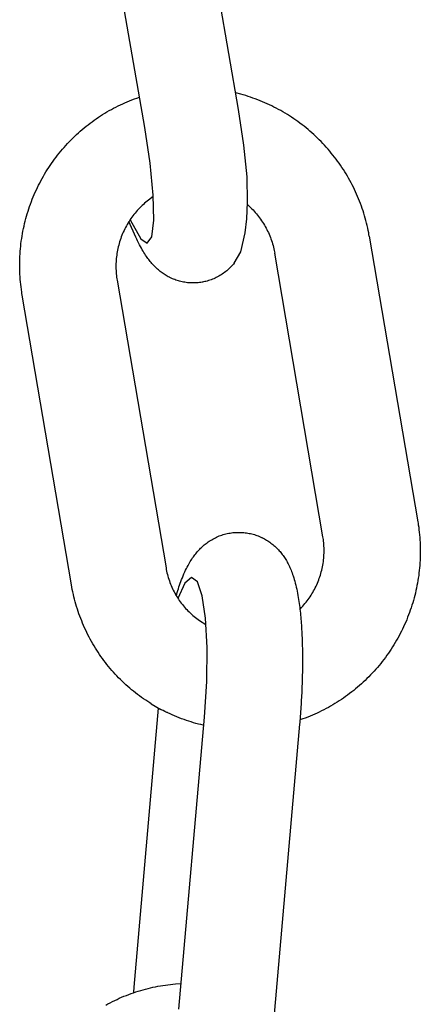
# Model space of a CAD drawing. Extents: x -169 to 6736, y -208 to 3022.
# Tile 378 of 656: x 1797.628 to 1798.118, y 981.517 to 982.723. Entities that reach past the tile are written whole.
import ezdxf

# ---------------------------------------------------------------- set-up
doc = ezdxf.new("R2010")
doc.units = 0
doc.header["$MEASUREMENT"] = 0
doc.layers.add('SPILL-BUCKET', color=1, linetype='CONTINUOUS')

msp = doc.modelspace()

# ---------------------------------------------------------------- linework, layer by layer
at = {"layer": 'SPILL-BUCKET', "color": 1, "linetype": 'Continuous'}
for p, q in [((1797.8959, 982.61275), (1797.83474, 982.96484)), ((1797.78104, 982.59065), (1797.71988, 982.94273)), ((1797.75672, 982.62114), (1797.75956, 982.62237)), ((1797.75956, 982.62237), (1797.76242, 982.62356)), ((1797.76242, 982.62356), (1797.7653, 982.62471)), ((1797.7653, 982.62471), (1797.76819, 982.62581)), ((1797.76819, 982.62581), (1797.77109, 982.62687)), ((1797.77109, 982.62687), (1797.77454, 982.62804)), ((1797.89854, 982.63155), (1797.89235, 982.63319)), ((1797.90154, 982.63071), (1797.89854, 982.63155)), ((1797.90453, 982.62982), (1797.90154, 982.63071)), ((1797.90751, 982.62888), (1797.90453, 982.62982)), ((1797.91047, 982.62791), (1797.90751, 982.62888)), ((1797.91341, 982.62689), (1797.91047, 982.62791)), ((1797.91635, 982.62583), (1797.91341, 982.62689)), ((1797.91927, 982.62472), (1797.91635, 982.62583)), ((1797.92217, 982.62358), (1797.91927, 982.62472)), ((1797.92506, 982.62239), (1797.92217, 982.62358)), ((1797.92793, 982.62116), (1797.92506, 982.62239)), ((1797.732, 982.60826), (1797.73467, 982.60985)), ((1797.73467, 982.60985), (1797.73735, 982.6114)), ((1797.73735, 982.6114), (1797.74006, 982.61291)), ((1797.74006, 982.61291), (1797.74278, 982.61439)), ((1797.74278, 982.61439), (1797.74553, 982.61582)), ((1797.74553, 982.61582), (1797.7483, 982.61721)), ((1797.7483, 982.61721), (1797.75109, 982.61856)), ((1797.75109, 982.61856), (1797.75389, 982.61987)), ((1797.75389, 982.61987), (1797.75672, 982.62114)), ((1797.90245, 982.56909), (1797.8959, 982.61275)), ((1797.93078, 982.61989), (1797.92793, 982.62116)), ((1797.93361, 982.61858), (1797.93078, 982.61989)), ((1797.93643, 982.61723), (1797.93361, 982.61858)), ((1797.93922, 982.61584), (1797.93643, 982.61723)), ((1797.942, 982.61441), (1797.93922, 982.61584)), ((1797.94475, 982.61294), (1797.942, 982.61441)), ((1797.94749, 982.61143), (1797.94475, 982.61294)), ((1797.9502, 982.60988), (1797.94749, 982.61143)), ((1797.95289, 982.60829), (1797.9502, 982.60988)), ((1797.71403, 982.59605), (1797.71652, 982.59791)), ((1797.71652, 982.59791), (1797.71904, 982.59972)), ((1797.71904, 982.59972), (1797.72158, 982.60151)), ((1797.72158, 982.60151), (1797.72415, 982.60325)), ((1797.72415, 982.60325), (1797.72675, 982.60496)), ((1797.72675, 982.60496), (1797.72936, 982.60663)), ((1797.72936, 982.60663), (1797.732, 982.60826)), ((1797.95556, 982.60666), (1797.95289, 982.60829)), ((1797.95821, 982.605), (1797.95556, 982.60666)), ((1797.96083, 982.6033), (1797.95821, 982.605)), ((1797.96342, 982.60156), (1797.96083, 982.6033)), ((1797.96599, 982.59978), (1797.96342, 982.60156)), ((1797.96854, 982.59796), (1797.96599, 982.59978)), ((1797.97106, 982.59611), (1797.96854, 982.59796)), ((1797.69965, 982.58417), (1797.70198, 982.58624)), ((1797.70198, 982.58624), (1797.70433, 982.58827)), ((1797.70433, 982.58827), (1797.70671, 982.59027)), ((1797.70671, 982.59027), (1797.70912, 982.59223)), ((1797.70912, 982.59223), (1797.71156, 982.59416)), ((1797.71156, 982.59416), (1797.71403, 982.59605)), ((1797.7876, 982.54698), (1797.78104, 982.59065)), ((1797.97355, 982.59423), (1797.97106, 982.59611)), ((1797.97602, 982.59231), (1797.97355, 982.59423)), ((1797.97846, 982.59035), (1797.97602, 982.59231)), ((1797.98087, 982.58836), (1797.97846, 982.59035)), ((1797.98325, 982.58633), (1797.98087, 982.58836)), ((1797.9856, 982.58427), (1797.98325, 982.58633)), ((1797.68848, 982.57335), (1797.69065, 982.57558)), ((1797.69065, 982.57558), (1797.69285, 982.57778)), ((1797.69285, 982.57778), (1797.69509, 982.57994)), ((1797.69509, 982.57994), (1797.69735, 982.58207)), ((1797.69735, 982.58207), (1797.69965, 982.58417)), ((1797.98793, 982.58218), (1797.9856, 982.58427)), ((1797.99022, 982.58005), (1797.98793, 982.58218)), ((1797.99248, 982.5779), (1797.99022, 982.58005)), ((1797.99471, 982.5757), (1797.99248, 982.5779)), ((1797.99691, 982.57348), (1797.99471, 982.5757)), ((1797.67613, 982.55932), (1797.6781, 982.56173)), ((1797.6781, 982.56173), (1797.68011, 982.56411)), ((1797.68011, 982.56411), (1797.68215, 982.56647)), ((1797.68215, 982.56647), (1797.68423, 982.56879)), ((1797.68423, 982.56879), (1797.68634, 982.57108)), ((1797.68634, 982.57108), (1797.68848, 982.57335)), ((1797.90621, 982.53021), (1797.90245, 982.56909)), ((1797.99908, 982.57123), (1797.99691, 982.57348)), ((1798.00122, 982.56894), (1797.99908, 982.57123)), ((1798.00332, 982.56663), (1798.00122, 982.56894)), ((1798.00539, 982.56429), (1798.00332, 982.56663)), ((1798.00743, 982.56191), (1798.00539, 982.56429)), ((1798.00943, 982.55951), (1798.00743, 982.56191)), ((1797.66858, 982.54939), (1797.67041, 982.55191)), ((1797.67041, 982.55191), (1797.67228, 982.55441)), ((1797.67228, 982.55441), (1797.67419, 982.55688)), ((1797.67419, 982.55688), (1797.67613, 982.55932)), ((1798.01139, 982.55708), (1798.00943, 982.55951)), ((1798.01333, 982.55462), (1798.01139, 982.55708)), ((1798.01522, 982.55214), (1798.01333, 982.55462)), ((1798.01708, 982.54963), (1798.01522, 982.55214)), ((1798.01891, 982.54709), (1798.01708, 982.54963)), ((1797.65996, 982.53639), (1797.66161, 982.53904)), ((1797.66161, 982.53904), (1797.66329, 982.54166)), ((1797.66329, 982.54166), (1797.66502, 982.54426)), ((1797.66502, 982.54426), (1797.66678, 982.54684)), ((1797.66678, 982.54684), (1797.66858, 982.54939)), ((1797.79135, 982.50811), (1797.7876, 982.54698)), ((1798.02069, 982.54452), (1798.01891, 982.54709)), ((1798.02244, 982.54194), (1798.02069, 982.54452)), ((1798.02416, 982.53932), (1798.02244, 982.54194)), ((1798.02583, 982.53668), (1798.02416, 982.53932)), ((1797.65228, 982.52279), (1797.65374, 982.52555)), ((1797.65374, 982.52555), (1797.65524, 982.5283)), ((1797.65524, 982.5283), (1797.65677, 982.53101)), ((1797.65677, 982.53101), (1797.65834, 982.53371)), ((1797.65834, 982.53371), (1797.65996, 982.53639)), ((1797.90684, 982.49938), (1797.90621, 982.53021)), ((1798.02747, 982.53403), (1798.02583, 982.53668)), ((1798.02907, 982.53134), (1798.02747, 982.53403)), ((1798.03063, 982.52863), (1798.02907, 982.53134)), ((1798.03215, 982.52591), (1798.03063, 982.52863)), ((1798.03363, 982.52316), (1798.03215, 982.52591)), ((1797.64685, 982.51154), (1797.64815, 982.51438)), ((1797.64815, 982.51438), (1797.64949, 982.5172)), ((1797.64949, 982.5172), (1797.65086, 982.52001)), ((1797.65086, 982.52001), (1797.65228, 982.52279)), ((1798.03508, 982.52039), (1798.03363, 982.52316)), ((1798.03648, 982.5176), (1798.03508, 982.52039)), ((1798.03784, 982.51479), (1798.03648, 982.5176)), ((1798.03916, 982.51197), (1798.03784, 982.51479)), ((1797.64207, 982.49999), (1797.64321, 982.5029)), ((1797.64321, 982.5029), (1797.64438, 982.50579)), ((1797.64438, 982.50579), (1797.6456, 982.50867)), ((1797.6456, 982.50867), (1797.64685, 982.51154)), ((1797.78567, 982.50195), (1797.78402, 982.50066)), ((1797.79139, 982.50624), (1797.78567, 982.50195)), ((1797.79198, 982.47728), (1797.79135, 982.50811)), ((1798.04044, 982.50912), (1798.03916, 982.51197)), ((1798.04168, 982.50626), (1798.04044, 982.50912)), ((1798.04288, 982.50338), (1798.04168, 982.50626)), ((1798.04404, 982.50048), (1798.04288, 982.50338)), ((1797.63796, 982.48818), (1797.63893, 982.49115)), ((1797.63893, 982.49115), (1797.63993, 982.49411)), ((1797.63993, 982.49411), (1797.64098, 982.49706)), ((1797.64098, 982.49706), (1797.64207, 982.49999)), ((1797.77323, 982.49067), (1797.77181, 982.48912)), ((1797.77468, 982.49219), (1797.77323, 982.49067)), ((1797.77617, 982.49368), (1797.77468, 982.49219)), ((1797.77768, 982.49515), (1797.77617, 982.49368)), ((1797.77922, 982.49657), (1797.77768, 982.49515)), ((1797.78079, 982.49797), (1797.77922, 982.49657)), ((1797.78239, 982.49933), (1797.78079, 982.49797)), ((1797.78402, 982.50066), (1797.78239, 982.49933)), ((1797.90587, 982.47879), (1797.90684, 982.49938)), ((1797.90669, 982.49629), (1797.90746, 982.49562)), ((1797.90746, 982.49562), (1797.90902, 982.4942)), ((1797.90902, 982.4942), (1797.91054, 982.49275)), ((1797.91054, 982.49275), (1797.91204, 982.49127)), ((1797.91204, 982.49127), (1797.91351, 982.48976)), ((1797.91351, 982.48976), (1797.91494, 982.48822)), ((1798.04516, 982.49757), (1798.04404, 982.50048)), ((1798.04623, 982.49464), (1798.04516, 982.49757)), ((1798.04726, 982.4917), (1798.04623, 982.49464)), ((1798.04825, 982.48874), (1798.04726, 982.4917)), ((1797.63453, 982.47615), (1797.63532, 982.47917)), ((1797.63532, 982.47917), (1797.63616, 982.48219)), ((1797.63616, 982.48219), (1797.63704, 982.48519)), ((1797.63704, 982.48519), (1797.63796, 982.48818)), ((1797.76279, 982.47747), (1797.76164, 982.47571)), ((1797.76398, 982.47921), (1797.76279, 982.47747)), ((1797.76293, 982.47767), (1797.77595, 982.45428)), ((1797.7652, 982.48093), (1797.76398, 982.47921)), ((1797.76645, 982.48263), (1797.7652, 982.48093)), ((1797.76774, 982.48429), (1797.76645, 982.48263)), ((1797.76906, 982.48593), (1797.76774, 982.48429)), ((1797.77042, 982.48754), (1797.76906, 982.48593)), ((1797.77181, 982.48912), (1797.77042, 982.48754)), ((1797.78944, 982.45707), (1797.79198, 982.47728)), ((1797.90408, 982.46191), (1797.90587, 982.47879)), ((1797.91494, 982.48822), (1797.91635, 982.48664)), ((1797.91635, 982.48664), (1797.91772, 982.48504)), ((1797.91772, 982.48504), (1797.91906, 982.48342)), ((1797.91906, 982.48342), (1797.92036, 982.48176)), ((1797.92036, 982.48176), (1797.92163, 982.48008)), ((1797.92163, 982.48008), (1797.92287, 982.47838)), ((1797.92287, 982.47838), (1797.92407, 982.47665)), ((1798.04919, 982.48577), (1798.04825, 982.48874)), ((1798.0501, 982.48279), (1798.04919, 982.48577)), ((1798.05096, 982.4798), (1798.0501, 982.48279)), ((1798.05177, 982.47679), (1798.05096, 982.4798)), ((1797.63179, 982.46395), (1797.63241, 982.46701)), ((1797.63241, 982.46701), (1797.63307, 982.47007)), ((1797.63307, 982.47007), (1797.63378, 982.47312)), ((1797.63378, 982.47312), (1797.63453, 982.47615)), ((1797.75645, 982.46654), (1797.75553, 982.46465)), ((1797.75742, 982.46842), (1797.75645, 982.46654)), ((1797.75842, 982.47027), (1797.75742, 982.46842)), ((1797.75946, 982.47211), (1797.75842, 982.47027)), ((1797.76053, 982.47392), (1797.75946, 982.47211)), ((1797.76164, 982.47571), (1797.76053, 982.47392)), ((1797.77002, 982.45658), (1797.7616, 982.47565)), ((1797.92407, 982.47665), (1797.92523, 982.47489)), ((1797.92523, 982.47489), (1797.92635, 982.47312)), ((1797.92635, 982.47312), (1797.92744, 982.47132)), ((1797.92744, 982.47132), (1797.9285, 982.4695)), ((1797.9285, 982.4695), (1797.92951, 982.46766)), ((1797.92951, 982.46766), (1797.93049, 982.46579)), ((1797.93049, 982.46579), (1797.93142, 982.46391)), ((1798.05254, 982.47378), (1798.05177, 982.47679)), ((1798.05327, 982.47075), (1798.05254, 982.47378)), ((1798.05396, 982.46771), (1798.05327, 982.47075)), ((1798.0546, 982.46467), (1798.05396, 982.46771)), ((1797.62975, 982.45161), (1797.63019, 982.4547)), ((1797.63019, 982.4547), (1797.63068, 982.45779)), ((1797.63068, 982.45779), (1797.63121, 982.46087)), ((1797.63121, 982.46087), (1797.63179, 982.46395)), ((1797.7515, 982.45492), (1797.75082, 982.45292)), ((1797.75223, 982.45689), (1797.7515, 982.45492)), ((1797.75299, 982.45886), (1797.75223, 982.45689)), ((1797.7538, 982.46081), (1797.75299, 982.45886)), ((1797.75464, 982.46274), (1797.7538, 982.46081)), ((1797.75553, 982.46465), (1797.75464, 982.46274)), ((1797.77109, 982.45424), (1797.77002, 982.45658)), ((1797.77217, 982.45195), (1797.77109, 982.45424)), ((1797.77595, 982.45428), (1797.78395, 982.44919)), ((1797.78395, 982.44919), (1797.78944, 982.45707)), ((1797.89861, 982.4387), (1797.90408, 982.46191)), ((1797.93142, 982.46391), (1797.93232, 982.46202)), ((1797.93232, 982.46202), (1797.93318, 982.4601)), ((1797.93318, 982.4601), (1797.934, 982.45817)), ((1797.934, 982.45817), (1797.93477, 982.45622)), ((1797.93477, 982.45622), (1797.93551, 982.45426)), ((1797.93551, 982.45426), (1797.9362, 982.45228)), ((1798.0552, 982.46161), (1798.0546, 982.46467)), ((1798.05554, 982.45974), (1798.0552, 982.46161)), ((1798.05587, 982.45786), (1798.05554, 982.45974)), ((1798.05587, 982.45786), (1798.11536, 982.10811)), ((1797.62842, 982.43918), (1797.62869, 982.44229)), ((1797.62869, 982.44229), (1797.629, 982.4454)), ((1797.629, 982.4454), (1797.62935, 982.44851)), ((1797.62935, 982.44851), (1797.62975, 982.45161)), ((1797.74802, 982.44278), (1797.74759, 982.44073)), ((1797.7485, 982.44483), (1797.74802, 982.44278)), ((1797.74902, 982.44687), (1797.7485, 982.44483)), ((1797.74958, 982.4489), (1797.74902, 982.44687)), ((1797.75018, 982.45092), (1797.74958, 982.4489)), ((1797.75082, 982.45292), (1797.75018, 982.45092)), ((1797.77332, 982.44961), (1797.77217, 982.45195)), ((1797.77449, 982.4473), (1797.77332, 982.44961)), ((1797.77563, 982.44514), (1797.77449, 982.4473)), ((1797.77679, 982.44301), (1797.77563, 982.44514)), ((1797.77786, 982.44111), (1797.77679, 982.44301)), ((1797.77896, 982.43923), (1797.77786, 982.44111)), ((1797.9362, 982.45228), (1797.93686, 982.45029)), ((1797.93686, 982.45029), (1797.93747, 982.44829)), ((1797.93747, 982.44829), (1797.93804, 982.44627)), ((1797.93804, 982.44627), (1797.93857, 982.44425)), ((1797.93857, 982.44425), (1797.93905, 982.44221)), ((1797.93905, 982.44221), (1797.9395, 982.44017)), ((1797.6278, 982.42669), (1797.62789, 982.42981)), ((1797.62789, 982.42981), (1797.62802, 982.43294)), ((1797.62802, 982.43294), (1797.6282, 982.43606)), ((1797.6282, 982.43606), (1797.62842, 982.43918)), ((1797.74606, 982.43033), (1797.74589, 982.42824)), ((1797.74628, 982.43242), (1797.74606, 982.43033)), ((1797.74654, 982.43451), (1797.74628, 982.43242)), ((1797.74685, 982.43659), (1797.74654, 982.43451)), ((1797.7472, 982.43866), (1797.74685, 982.43659)), ((1797.74759, 982.44073), (1797.7472, 982.43866)), ((1797.77997, 982.43757), (1797.77896, 982.43923)), ((1797.78101, 982.43592), (1797.77997, 982.43757)), ((1797.78198, 982.43444), (1797.78101, 982.43592)), ((1797.78297, 982.43296), (1797.78198, 982.43444)), ((1797.78391, 982.43162), (1797.78297, 982.43296)), ((1797.78489, 982.43028), (1797.78391, 982.43162)), ((1797.78581, 982.42903), (1797.78489, 982.43028)), ((1797.78677, 982.42779), (1797.78581, 982.42903)), ((1797.89037, 982.42466), (1797.89861, 982.4387)), ((1797.9395, 982.44017), (1797.93983, 982.43847)), ((1797.93983, 982.43847), (1797.94014, 982.43677)), ((1797.99916, 982.08974), (1797.94012, 982.43684)), ((1797.62776, 982.42356), (1797.6278, 982.42669)), ((1797.62776, 982.42044), (1797.62776, 982.42356)), ((1797.62781, 982.41732), (1797.62776, 982.42044)), ((1797.6279, 982.41419), (1797.62781, 982.41732)), ((1797.74566, 982.42405), (1797.74562, 982.42196)), ((1797.74562, 982.42196), (1797.74562, 982.41986)), ((1797.74562, 982.41986), (1797.74566, 982.41776)), ((1797.74575, 982.42615), (1797.74566, 982.42405)), ((1797.74566, 982.41776), (1797.74574, 982.41567)), ((1797.74589, 982.42824), (1797.74575, 982.42615)), ((1797.7877, 982.42663), (1797.78677, 982.42779)), ((1797.78867, 982.42547), (1797.7877, 982.42663)), ((1797.78961, 982.42438), (1797.78867, 982.42547)), ((1797.79059, 982.42328), (1797.78961, 982.42438)), ((1797.79155, 982.42223), (1797.79059, 982.42328)), ((1797.79255, 982.42119), (1797.79155, 982.42223)), ((1797.79354, 982.42018), (1797.79255, 982.42119)), ((1797.79457, 982.41919), (1797.79354, 982.42018)), ((1797.7956, 982.41822), (1797.79457, 982.41919)), ((1797.79666, 982.41726), (1797.7956, 982.41822)), ((1797.79773, 982.41634), (1797.79666, 982.41726)), ((1797.88392, 982.41763), (1797.88266, 982.41648)), ((1797.88513, 982.4188), (1797.88392, 982.41763)), ((1797.88632, 982.42), (1797.88513, 982.4188)), ((1797.88746, 982.42123), (1797.88632, 982.42)), ((1797.88846, 982.42235), (1797.88746, 982.42123)), ((1797.88942, 982.42349), (1797.88846, 982.42235)), ((1797.89037, 982.42466), (1797.88942, 982.42349)), ((1797.62803, 982.41107), (1797.6279, 982.41419)), ((1797.62821, 982.40795), (1797.62803, 982.41107)), ((1797.62844, 982.40484), (1797.62821, 982.40795)), ((1797.62871, 982.40173), (1797.62844, 982.40484)), ((1797.74574, 982.41567), (1797.74587, 982.41358)), ((1797.74587, 982.41358), (1797.74604, 982.4115)), ((1797.74604, 982.4115), (1797.74625, 982.40942)), ((1797.74625, 982.40942), (1797.74651, 982.40735)), ((1797.74651, 982.40735), (1797.74676, 982.40563)), ((1797.74676, 982.40563), (1797.74703, 982.40392)), ((1797.79883, 982.41542), (1797.79773, 982.41634)), ((1797.79995, 982.41453), (1797.79883, 982.41542)), ((1797.80109, 982.41365), (1797.79995, 982.41453)), ((1797.80226, 982.4128), (1797.80109, 982.41365)), ((1797.80345, 982.41196), (1797.80226, 982.4128)), ((1797.80467, 982.41114), (1797.80345, 982.41196)), ((1797.80591, 982.41035), (1797.80467, 982.41114)), ((1797.80718, 982.40958), (1797.80591, 982.41035)), ((1797.80847, 982.40883), (1797.80718, 982.40958)), ((1797.80979, 982.4081), (1797.80847, 982.40883)), ((1797.81114, 982.40741), (1797.80979, 982.4081)), ((1797.81157, 982.40719), (1797.81114, 982.40741)), ((1797.8125, 982.40673), (1797.81157, 982.40719)), ((1797.81345, 982.40628), (1797.8125, 982.40673)), ((1797.81485, 982.40565), (1797.81345, 982.40628)), ((1797.81626, 982.40505), (1797.81485, 982.40565)), ((1797.81771, 982.40449), (1797.81626, 982.40505)), ((1797.86389, 982.40492), (1797.8623, 982.40433)), ((1797.86546, 982.40556), (1797.86389, 982.40492)), ((1797.86701, 982.40625), (1797.86546, 982.40556)), ((1797.86855, 982.40698), (1797.86701, 982.40625)), ((1797.87007, 982.40775), (1797.86855, 982.40698)), ((1797.87157, 982.40856), (1797.87007, 982.40775)), ((1797.87305, 982.40942), (1797.87157, 982.40856)), ((1797.8745, 982.41031), (1797.87305, 982.40942)), ((1797.87594, 982.41125), (1797.8745, 982.41031)), ((1797.87734, 982.41222), (1797.87594, 982.41125)), ((1797.87872, 982.41324), (1797.87734, 982.41222)), ((1797.88006, 982.41428), (1797.87872, 982.41324)), ((1797.88138, 982.41537), (1797.88006, 982.41428)), ((1797.88266, 982.41648), (1797.88138, 982.41537)), ((1797.62902, 982.39862), (1797.62871, 982.40173)), ((1797.62938, 982.39552), (1797.62902, 982.39862)), ((1797.62978, 982.39242), (1797.62938, 982.39552)), ((1797.74703, 982.40392), (1797.80699, 982.05144)), ((1797.81917, 982.40395), (1797.81771, 982.40449)), ((1797.82065, 982.40345), (1797.81917, 982.40395)), ((1797.82215, 982.40298), (1797.82065, 982.40345)), ((1797.82367, 982.40255), (1797.82215, 982.40298)), ((1797.8252, 982.40216), (1797.82367, 982.40255)), ((1797.82675, 982.4018), (1797.8252, 982.40216)), ((1797.82832, 982.40148), (1797.82675, 982.4018)), ((1797.8299, 982.4012), (1797.82832, 982.40148)), ((1797.83149, 982.40097), (1797.8299, 982.4012)), ((1797.83309, 982.40077), (1797.83149, 982.40097)), ((1797.8347, 982.40061), (1797.83309, 982.40077)), ((1797.83633, 982.40049), (1797.8347, 982.40061)), ((1797.83796, 982.40042), (1797.83633, 982.40049)), ((1797.83959, 982.40039), (1797.83796, 982.40042)), ((1797.84123, 982.4004), (1797.83959, 982.40039)), ((1797.84288, 982.40046), (1797.84123, 982.4004)), ((1797.84453, 982.40056), (1797.84288, 982.40046)), ((1797.84618, 982.40071), (1797.84453, 982.40056)), ((1797.84782, 982.4009), (1797.84618, 982.40071)), ((1797.84947, 982.40112), (1797.84782, 982.4009)), ((1797.85111, 982.40141), (1797.84947, 982.40112)), ((1797.85134, 982.40146), (1797.85111, 982.40141)), ((1797.85156, 982.40151), (1797.85134, 982.40146)), ((1797.85302, 982.40178), (1797.85156, 982.4015)), ((1797.85443, 982.40207), (1797.85302, 982.40179)), ((1797.85584, 982.40239), (1797.85443, 982.40207)), ((1797.85747, 982.40281), (1797.85584, 982.40239)), ((1797.85909, 982.40327), (1797.85747, 982.40281)), ((1797.8607, 982.40377), (1797.85909, 982.40327)), ((1797.8623, 982.40433), (1797.8607, 982.40377)), ((1797.63023, 982.38933), (1797.62978, 982.39242)), ((1797.63052, 982.38744), (1797.63023, 982.38933)), ((1797.63084, 982.38556), (1797.63052, 982.38744)), ((1797.69121, 982.03063), (1797.63084, 982.38556)), ((1798.11536, 982.10811), (1798.11567, 982.10623)), ((1798.11567, 982.10623), (1798.11597, 982.10434)), ((1798.11597, 982.10434), (1798.11641, 982.10126)), ((1797.87377, 982.09118), (1797.87539, 982.09175)), ((1797.87539, 982.09175), (1797.87703, 982.09227)), ((1797.87703, 982.09227), (1797.87869, 982.09275)), ((1797.87869, 982.09275), (1797.88036, 982.09319)), ((1797.88036, 982.09319), (1797.88203, 982.09358)), ((1797.88203, 982.09358), (1797.88371, 982.09392)), ((1797.88371, 982.09392), (1797.8854, 982.09422)), ((1797.8854, 982.09422), (1797.8871, 982.09447)), ((1797.8871, 982.09447), (1797.8888, 982.09468)), ((1797.8888, 982.09468), (1797.8905, 982.09484)), ((1797.8905, 982.09484), (1797.8922, 982.09495)), ((1797.8922, 982.09495), (1797.89391, 982.09501)), ((1797.89391, 982.09501), (1797.8956, 982.09504)), ((1797.8956, 982.09504), (1797.8973, 982.09501)), ((1797.8973, 982.09501), (1797.89874, 982.09495)), ((1797.89874, 982.09495), (1797.90017, 982.09485)), ((1797.90017, 982.09486), (1797.90164, 982.09475)), ((1797.90164, 982.09474), (1797.90189, 982.09473)), ((1797.90189, 982.09473), (1797.90215, 982.09471)), ((1797.90215, 982.09471), (1797.90382, 982.09456)), ((1797.90382, 982.09456), (1797.90549, 982.09435)), ((1797.90549, 982.09435), (1797.90715, 982.09409)), ((1797.90715, 982.09409), (1797.90879, 982.0938)), ((1797.90879, 982.0938), (1797.91043, 982.09347)), ((1797.91043, 982.09347), (1797.91205, 982.09309)), ((1797.91205, 982.09309), (1797.91365, 982.09267)), ((1797.91365, 982.09267), (1797.91524, 982.09221)), ((1797.91524, 982.09221), (1797.91681, 982.09171)), ((1797.91681, 982.09171), (1797.91837, 982.09117)), ((1798.11641, 982.10126), (1798.11681, 982.09817)), ((1798.11681, 982.09817), (1798.11717, 982.09508)), ((1798.11717, 982.09508), (1798.11748, 982.09198)), ((1798.11748, 982.09198), (1798.11775, 982.08888)), ((1797.85267, 982.07862), (1797.85382, 982.0796)), ((1797.85382, 982.0796), (1797.85498, 982.08055)), ((1797.85498, 982.08055), (1797.85617, 982.08149)), ((1797.85617, 982.08149), (1797.85738, 982.08239)), ((1797.85738, 982.08239), (1797.85862, 982.08328)), ((1797.85862, 982.08328), (1797.86002, 982.08423)), ((1797.86002, 982.08423), (1797.86145, 982.08515)), ((1797.86145, 982.08515), (1797.86291, 982.08604)), ((1797.86291, 982.08604), (1797.8644, 982.08689)), ((1797.8644, 982.08689), (1797.8659, 982.0877)), ((1797.8659, 982.0877), (1797.86744, 982.08848)), ((1797.86744, 982.08848), (1797.86899, 982.08922)), ((1797.86899, 982.08922), (1797.87056, 982.08991)), ((1797.87056, 982.08991), (1797.87215, 982.09057)), ((1797.87215, 982.09057), (1797.87377, 982.09118)), ((1797.91837, 982.09117), (1797.9199, 982.0906)), ((1797.9199, 982.0906), (1797.92142, 982.08999)), ((1797.92142, 982.08999), (1797.92384, 982.08891)), ((1797.92384, 982.08891), (1797.92438, 982.08865)), ((1797.92438, 982.08865), (1797.92498, 982.08836)), ((1797.92498, 982.08836), (1797.92557, 982.08806)), ((1797.92557, 982.08806), (1797.92599, 982.08784)), ((1797.92599, 982.08784), (1797.92741, 982.0871)), ((1797.92741, 982.0871), (1797.9288, 982.08633)), ((1797.9288, 982.08633), (1797.93018, 982.08552)), ((1797.93018, 982.08552), (1797.93153, 982.08468)), ((1797.93153, 982.08468), (1797.93286, 982.08381)), ((1797.93286, 982.08381), (1797.93416, 982.08291)), ((1797.93416, 982.08291), (1797.93543, 982.08198)), ((1797.93543, 982.08198), (1797.93668, 982.08103)), ((1797.93668, 982.08103), (1797.9379, 982.08005)), ((1797.9379, 982.08005), (1797.93908, 982.07905)), ((1797.99944, 982.08804), (1797.99916, 982.08974)), ((1797.99968, 982.08633), (1797.99944, 982.08804)), ((1797.99994, 982.08425), (1797.99968, 982.08633)), ((1798.00015, 982.08217), (1797.99994, 982.08425)), ((1798.00033, 982.08008), (1798.00015, 982.08217)), ((1798.00045, 982.078), (1798.00033, 982.08008)), ((1798.11775, 982.08888), (1798.11797, 982.08578)), ((1798.11797, 982.08578), (1798.11815, 982.08267)), ((1798.11815, 982.08267), (1798.11829, 982.07955)), ((1798.11829, 982.07955), (1798.11838, 982.07644)), ((1797.8414, 982.06631), (1797.84233, 982.06756)), ((1797.84233, 982.06756), (1797.84331, 982.0688)), ((1797.84331, 982.0688), (1797.84427, 982.06998)), ((1797.84427, 982.06998), (1797.84527, 982.07115)), ((1797.84527, 982.07115), (1797.84626, 982.07229)), ((1797.84626, 982.07229), (1797.84729, 982.07341)), ((1797.84729, 982.07341), (1797.84832, 982.07449)), ((1797.84832, 982.07449), (1797.84938, 982.07556)), ((1797.84938, 982.07556), (1797.85045, 982.0766)), ((1797.85045, 982.0766), (1797.85156, 982.07763)), ((1797.85156, 982.07763), (1797.85267, 982.07862)), ((1797.93908, 982.07905), (1797.94025, 982.07803)), ((1797.94025, 982.07803), (1797.94138, 982.07698)), ((1797.94138, 982.07698), (1797.94248, 982.07592)), ((1797.94248, 982.07592), (1797.94355, 982.07483)), ((1797.94355, 982.07483), (1797.9446, 982.07372)), ((1797.9446, 982.07372), (1797.94562, 982.0726)), ((1797.94562, 982.0726), (1797.94661, 982.07146)), ((1797.94661, 982.07146), (1797.94757, 982.07031)), ((1797.94757, 982.07031), (1797.94851, 982.06913)), ((1797.94851, 982.06913), (1797.94942, 982.06794)), ((1797.94942, 982.06794), (1797.95031, 982.06672)), ((1798.00031, 982.06543), (1798.00044, 982.06752)), ((1798.00044, 982.06752), (1798.00053, 982.06962)), ((1798.00054, 982.0759), (1798.00045, 982.078)), ((1798.00053, 982.06962), (1798.00058, 982.07171)), ((1798.00058, 982.07381), (1798.00054, 982.0759)), ((1798.00058, 982.07171), (1798.00058, 982.07381)), ((1798.11838, 982.07644), (1798.11842, 982.07332)), ((1798.11842, 982.0702), (1798.11838, 982.06709)), ((1798.11842, 982.07332), (1798.11842, 982.0702)), ((1797.83392, 982.05446), (1797.83484, 982.05614)), ((1797.83484, 982.05614), (1797.8358, 982.05781)), ((1797.8358, 982.05781), (1797.83671, 982.05934)), ((1797.83671, 982.05934), (1797.83766, 982.06086)), ((1797.83766, 982.06086), (1797.83857, 982.06227)), ((1797.83857, 982.06227), (1797.83952, 982.06368)), ((1797.83952, 982.06368), (1797.84044, 982.065)), ((1797.84044, 982.065), (1797.8414, 982.06631)), ((1797.95031, 982.06672), (1797.95117, 982.0655)), ((1797.95117, 982.0655), (1797.95201, 982.06425)), ((1797.95201, 982.06425), (1797.95283, 982.06299)), ((1797.95283, 982.06299), (1797.95363, 982.06169)), ((1797.95363, 982.06169), (1797.9544, 982.06039)), ((1797.9544, 982.06039), (1797.95517, 982.05904)), ((1797.95517, 982.05904), (1797.9559, 982.0577)), ((1797.9559, 982.0577), (1797.95664, 982.05629)), ((1797.95664, 982.05629), (1797.95734, 982.05488)), ((1797.999, 982.05501), (1797.99935, 982.05708)), ((1797.99935, 982.05708), (1797.99965, 982.05916)), ((1797.99965, 982.05916), (1797.99991, 982.06125)), ((1797.99991, 982.06125), (1798.00013, 982.06333)), ((1798.00013, 982.06333), (1798.00031, 982.06543)), ((1798.11797, 982.05774), (1798.11775, 982.05463)), ((1798.11815, 982.06085), (1798.11797, 982.05774)), ((1798.11829, 982.06397), (1798.11815, 982.06085)), ((1798.11838, 982.06709), (1798.11829, 982.06397)), ((1797.80699, 982.05144), (1797.80714, 982.05057)), ((1797.80714, 982.05057), (1797.8073, 982.0497)), ((1797.8073, 982.0497), (1797.80771, 982.04766)), ((1797.80771, 982.04766), (1797.80816, 982.04562)), ((1797.80816, 982.04562), (1797.80865, 982.04359)), ((1797.80865, 982.04359), (1797.80919, 982.04158)), ((1797.82795, 982.04185), (1797.82896, 982.04423)), ((1797.82896, 982.04423), (1797.83001, 982.04658)), ((1797.83001, 982.04658), (1797.83098, 982.04867)), ((1797.83098, 982.04867), (1797.83198, 982.05074)), ((1797.83198, 982.05074), (1797.83293, 982.0526)), ((1797.83293, 982.0526), (1797.83392, 982.05446)), ((1797.95734, 982.05488), (1797.95805, 982.05339)), ((1797.95805, 982.05339), (1797.95873, 982.05191)), ((1797.95873, 982.05191), (1797.95942, 982.05033)), ((1797.95942, 982.05033), (1797.96008, 982.04875)), ((1797.96008, 982.04875), (1797.96075, 982.04704)), ((1797.96075, 982.04704), (1797.96139, 982.04534)), ((1797.96139, 982.04534), (1797.96206, 982.04347)), ((1797.96206, 982.04347), (1797.96269, 982.0416)), ((1797.99602, 982.04275), (1797.99662, 982.04477)), ((1797.99662, 982.04477), (1797.99718, 982.0468)), ((1797.99718, 982.0468), (1797.9977, 982.04884)), ((1797.9977, 982.04884), (1797.99817, 982.05089)), ((1797.99817, 982.05089), (1797.99861, 982.05294)), ((1797.99861, 982.05294), (1797.999, 982.05501)), ((1798.11681, 982.04531), (1798.11641, 982.04222)), ((1798.11717, 982.04841), (1798.11681, 982.04531)), ((1798.11748, 982.05152), (1798.11717, 982.04841)), ((1798.11775, 982.05463), (1798.11748, 982.05152)), ((1797.80919, 982.04158), (1797.80976, 982.03958)), ((1797.80976, 982.03958), (1797.81038, 982.03759)), ((1797.81038, 982.03759), (1797.81104, 982.03562)), ((1797.81104, 982.03562), (1797.81174, 982.03366)), ((1797.81174, 982.03366), (1797.81249, 982.03171)), ((1797.81249, 982.03171), (1797.81327, 982.02979)), ((1797.83, 982.03276), (1797.82163, 982.01417)), ((1797.82363, 982.03041), (1797.82441, 982.03265)), ((1797.82441, 982.03265), (1797.82524, 982.03494)), ((1797.82524, 982.03494), (1797.8261, 982.03721)), ((1797.8261, 982.03721), (1797.82701, 982.03954)), ((1797.82701, 982.03954), (1797.82795, 982.04185)), ((1797.83816, 982.03969), (1797.83, 982.03276)), ((1797.84548, 982.03441), (1797.83816, 982.03969)), ((1797.85139, 982.01733), (1797.84548, 982.03441)), ((1797.96269, 982.0416), (1797.96335, 982.03954)), ((1797.96335, 982.03954), (1797.96398, 982.03747)), ((1797.96398, 982.03747), (1797.96463, 982.0352)), ((1797.96463, 982.0352), (1797.96525, 982.0329)), ((1797.96525, 982.0329), (1797.96587, 982.03044)), ((1797.99155, 982.03094), (1797.9924, 982.03286)), ((1797.9924, 982.03286), (1797.9932, 982.03481)), ((1797.9932, 982.03481), (1797.99397, 982.03677)), ((1797.99397, 982.03677), (1797.99469, 982.03875)), ((1797.99469, 982.03875), (1797.99537, 982.04074)), ((1797.99537, 982.04074), (1797.99602, 982.04275)), ((1798.11494, 982.03296), (1798.11436, 982.0299)), ((1798.11547, 982.03604), (1798.11494, 982.03296)), ((1798.11596, 982.03912), (1798.11547, 982.03604)), ((1798.11641, 982.04222), (1798.11596, 982.03912)), ((1797.69169, 982.02788), (1797.69121, 982.03063)), ((1797.69221, 982.02514), (1797.69169, 982.02788)), ((1797.69284, 982.02209), (1797.69221, 982.02514)), ((1797.6935, 982.01906), (1797.69284, 982.02209)), ((1797.69421, 982.01603), (1797.6935, 982.01906)), ((1797.81327, 982.02979), (1797.81409, 982.02788)), ((1797.81409, 982.02788), (1797.81495, 982.02599)), ((1797.81495, 982.02599), (1797.81586, 982.02413)), ((1797.81586, 982.02413), (1797.8168, 982.02228)), ((1797.8168, 982.02228), (1797.81778, 982.02045)), ((1797.81778, 982.02045), (1797.8188, 982.01865)), ((1797.81954, 982.01743), (1797.82005, 982.01914)), ((1797.82005, 982.01914), (1797.82072, 982.02141)), ((1797.82072, 982.02141), (1797.82141, 982.02365)), ((1797.82141, 982.02365), (1797.82213, 982.02591)), ((1797.82213, 982.02591), (1797.82286, 982.02814)), ((1797.82286, 982.02814), (1797.82363, 982.03041)), ((1797.96587, 982.03044), (1797.96646, 982.02796)), ((1797.96646, 982.02796), (1797.96702, 982.02543)), ((1797.96702, 982.02543), (1797.96755, 982.02288)), ((1797.96755, 982.02288), (1797.96803, 982.02039)), ((1797.96803, 982.02039), (1797.9685, 982.01787)), ((1797.98455, 982.01796), (1797.98566, 982.01975)), ((1797.98566, 982.01975), (1797.98674, 982.02156)), ((1797.98674, 982.02156), (1797.98778, 982.0234)), ((1797.98778, 982.0234), (1797.98878, 982.02525)), ((1797.98878, 982.02525), (1797.98974, 982.02713)), ((1797.98974, 982.02713), (1797.99067, 982.02902)), ((1797.99067, 982.02902), (1797.99155, 982.03094)), ((1798.11236, 982.02074), (1798.11161, 982.01771)), ((1798.11307, 982.02378), (1798.11236, 982.02074)), ((1798.11374, 982.02683), (1798.11307, 982.02378)), ((1798.11436, 982.0299), (1798.11374, 982.02683)), ((1797.69497, 982.01302), (1797.69421, 982.01603)), ((1797.69576, 982.01002), (1797.69497, 982.01302)), ((1797.6966, 982.00703), (1797.69576, 982.01002)), ((1797.69748, 982.00405), (1797.6966, 982.00703)), ((1797.8188, 982.01865), (1797.81986, 982.01687)), ((1797.81986, 982.01687), (1797.82095, 982.01511)), ((1797.82095, 982.01511), (1797.82208, 982.01337)), ((1797.82208, 982.01337), (1797.82325, 982.01166)), ((1797.82325, 982.01166), (1797.82445, 982.00998)), ((1797.82445, 982.00998), (1797.82569, 982.00833)), ((1797.82569, 982.00833), (1797.82697, 982.0067)), ((1797.85543, 981.98978), (1797.85139, 982.01733)), ((1797.9685, 982.01787), (1797.96892, 982.01542)), ((1797.96892, 982.01542), (1797.96932, 982.01293)), ((1797.96932, 982.01293), (1797.96969, 982.01051)), ((1797.96969, 982.01051), (1797.97004, 982.00806)), ((1797.97004, 982.00806), (1797.97037, 982.00565)), ((1797.97577, 982.00613), (1797.97713, 982.00774)), ((1797.97713, 982.00774), (1797.97845, 982.00938)), ((1797.97845, 982.00938), (1797.97974, 982.01105)), ((1797.97974, 982.01105), (1797.981, 982.01274)), ((1797.981, 982.01274), (1797.98222, 982.01445)), ((1797.98222, 982.01445), (1797.9834, 982.01619)), ((1797.9834, 982.01619), (1797.98455, 982.01796)), ((1798.10909, 982.00868), (1798.10817, 982.00569)), ((1798.10997, 982.01168), (1798.10909, 982.00868)), ((1798.11081, 982.01469), (1798.10997, 982.01168)), ((1798.11161, 982.01771), (1798.11081, 982.01469)), ((1797.69841, 982.00108), (1797.69748, 982.00405)), ((1797.69938, 981.99814), (1797.69841, 982.00108)), ((1797.70038, 981.9952), (1797.69938, 981.99814)), ((1797.70144, 981.99228), (1797.70038, 981.9952)), ((1797.82697, 982.0067), (1797.82828, 982.0051)), ((1797.82828, 982.0051), (1797.82962, 982.00353)), ((1797.82962, 982.00353), (1797.83099, 982.00199)), ((1797.83099, 982.00199), (1797.8324, 982.00048)), ((1797.8324, 982.00048), (1797.83384, 981.999)), ((1797.83384, 981.999), (1797.83532, 981.99755)), ((1797.83532, 981.99755), (1797.83682, 981.99614)), ((1797.83682, 981.99614), (1797.83835, 981.99475)), ((1797.97037, 982.00565), (1797.97068, 982.00321)), ((1797.97068, 982.00321), (1797.97097, 982.0008)), ((1797.97096, 982.00091), (1797.97151, 982.00148)), ((1797.97097, 982.0008), (1797.97125, 981.99836)), ((1797.97125, 981.99836), (1797.9715, 981.99595)), ((1797.9715, 981.99595), (1797.97175, 981.9935)), ((1797.97151, 982.00148), (1797.97296, 982.003)), ((1797.97296, 982.003), (1797.97438, 982.00455)), ((1797.97438, 982.00455), (1797.97577, 982.00613)), ((1798.10514, 981.99681), (1798.10404, 981.99389)), ((1798.10619, 981.99976), (1798.10514, 981.99681)), ((1798.1072, 982.00272), (1798.10619, 981.99976)), ((1798.10817, 982.00569), (1798.1072, 982.00272)), ((1797.70253, 981.98938), (1797.70144, 981.99228)), ((1797.70367, 981.9865), (1797.70253, 981.98938)), ((1797.70484, 981.98363), (1797.70367, 981.9865)), ((1797.70606, 981.98078), (1797.70484, 981.98363)), ((1797.83835, 981.99475), (1797.83991, 981.99341)), ((1797.83991, 981.99341), (1797.84151, 981.9921)), ((1797.84151, 981.9921), (1797.84312, 981.99082)), ((1797.84312, 981.99082), (1797.84477, 981.98958)), ((1797.84477, 981.98958), (1797.84644, 981.98837)), ((1797.84644, 981.98837), (1797.84814, 981.9872)), ((1797.84814, 981.9872), (1797.85583, 981.98216)), ((1797.8573, 981.95389), (1797.85543, 981.98978)), ((1797.97175, 981.9935), (1797.97197, 981.99107)), ((1797.97197, 981.99107), (1797.97219, 981.98861)), ((1797.97219, 981.98861), (1797.97239, 981.98615)), ((1797.97239, 981.98615), (1797.97258, 981.98368)), ((1797.97258, 981.98368), (1797.97276, 981.9812)), ((1798.10051, 981.9852), (1798.09925, 981.98234)), ((1798.10173, 981.98808), (1798.10051, 981.9852)), ((1798.10291, 981.99098), (1798.10173, 981.98808)), ((1798.10404, 981.99389), (1798.10291, 981.99098)), ((1797.70732, 981.97795), (1797.70606, 981.98078)), ((1797.70862, 981.97513), (1797.70732, 981.97795)), ((1797.70996, 981.97234), (1797.70862, 981.97513)), ((1797.71134, 981.96957), (1797.70996, 981.97234)), ((1797.97276, 981.9812), (1797.97292, 981.9787)), ((1797.97292, 981.9787), (1797.97307, 981.9762)), ((1797.97307, 981.9762), (1797.97321, 981.97367)), ((1797.97321, 981.97367), (1797.97335, 981.97114)), ((1797.97335, 981.97114), (1797.97347, 981.96859)), ((1798.0938, 981.97108), (1798.09234, 981.96831)), ((1798.09522, 981.97386), (1798.0938, 981.97108)), ((1798.0966, 981.97667), (1798.09522, 981.97386)), ((1798.09795, 981.97949), (1798.0966, 981.97667)), ((1798.09925, 981.98234), (1798.09795, 981.97949)), ((1797.71275, 981.96681), (1797.71134, 981.96957)), ((1797.71421, 981.96408), (1797.71275, 981.96681)), ((1797.71571, 981.96137), (1797.71421, 981.96408)), ((1797.71725, 981.95869), (1797.71571, 981.96137)), ((1797.71883, 981.95603), (1797.71725, 981.95869)), ((1797.97347, 981.96859), (1797.97357, 981.96604)), ((1797.97357, 981.96604), (1797.97367, 981.96346)), ((1797.97367, 981.96346), (1797.97376, 981.96088)), ((1797.97376, 981.96088), (1797.97384, 981.95828)), ((1798.08772, 981.96015), (1798.08611, 981.95747)), ((1798.0893, 981.96285), (1798.08772, 981.96015)), ((1798.09084, 981.96557), (1798.0893, 981.96285)), ((1798.09234, 981.96831), (1798.09084, 981.96557)), ((1797.72044, 981.95339), (1797.71883, 981.95603)), ((1797.72209, 981.95077), (1797.72044, 981.95339)), ((1797.72378, 981.94818), (1797.72209, 981.95077)), ((1797.72551, 981.94562), (1797.72378, 981.94818)), ((1797.85684, 981.91244), (1797.8573, 981.95389)), ((1797.97384, 981.95828), (1797.97391, 981.95567)), ((1797.97391, 981.95567), (1797.97396, 981.95304)), ((1797.97396, 981.95304), (1797.97401, 981.9504)), ((1797.97401, 981.9504), (1797.97405, 981.94775)), ((1797.97405, 981.94775), (1797.97408, 981.94509)), ((1798.07926, 981.94701), (1798.07746, 981.94445)), ((1798.08103, 981.94959), (1798.07926, 981.94701)), ((1798.08276, 981.95219), (1798.08103, 981.94959)), ((1798.08445, 981.95482), (1798.08276, 981.95219)), ((1798.08611, 981.95747), (1798.08445, 981.95482)), ((1797.72727, 981.94308), (1797.72551, 981.94562)), ((1797.72907, 981.94057), (1797.72727, 981.94308)), ((1797.7309, 981.93808), (1797.72907, 981.94057)), ((1797.73277, 981.93562), (1797.7309, 981.93808)), ((1797.73468, 981.93319), (1797.73277, 981.93562)), ((1797.97408, 981.94509), (1797.97409, 981.94241)), ((1797.97409, 981.94241), (1797.9741, 981.93972)), ((1797.9741, 981.93702), (1797.97409, 981.93431)), ((1797.9741, 981.93972), (1797.9741, 981.93702)), ((1798.07184, 981.93695), (1798.06989, 981.9345)), ((1798.07375, 981.93943), (1798.07184, 981.93695)), ((1798.07562, 981.94193), (1798.07375, 981.93943)), ((1798.07746, 981.94445), (1798.07562, 981.94193)), ((1797.73662, 981.93079), (1797.73468, 981.93319)), ((1797.7386, 981.92842), (1797.73662, 981.93079)), ((1797.74061, 981.92607), (1797.7386, 981.92842)), ((1797.74265, 981.92376), (1797.74061, 981.92607)), ((1797.74473, 981.92148), (1797.74265, 981.92376)), ((1797.97396, 981.92337), (1797.9739, 981.92061)), ((1797.974, 981.92612), (1797.97396, 981.92337)), ((1797.97404, 981.92886), (1797.974, 981.92612)), ((1797.97407, 981.93159), (1797.97404, 981.92886)), ((1797.97409, 981.93431), (1797.97407, 981.93159)), ((1798.05965, 981.92271), (1798.05751, 981.92044)), ((1798.06177, 981.92501), (1798.05965, 981.92271)), ((1798.06385, 981.92734), (1798.06177, 981.92501)), ((1798.0659, 981.9297), (1798.06385, 981.92734)), ((1798.06791, 981.93209), (1798.0659, 981.9297)), ((1798.06989, 981.9345), (1798.06791, 981.93209)), ((1797.74684, 981.91923), (1797.74473, 981.92148)), ((1797.74898, 981.917), (1797.74684, 981.91923)), ((1797.75115, 981.91481), (1797.74898, 981.917)), ((1797.75336, 981.91266), (1797.75115, 981.91481)), ((1797.75559, 981.91053), (1797.75336, 981.91266)), ((1797.75786, 981.90844), (1797.75559, 981.91053)), ((1797.85409, 981.86866), (1797.85684, 981.91244)), ((1797.97367, 981.91228), (1797.97358, 981.90949)), ((1797.97376, 981.91506), (1797.97367, 981.91228)), ((1797.97383, 981.91784), (1797.97376, 981.91506)), ((1797.9739, 981.92061), (1797.97383, 981.91784)), ((1798.0486, 981.91168), (1798.0463, 981.90958)), ((1798.05087, 981.91382), (1798.0486, 981.91168)), ((1798.05312, 981.916), (1798.05087, 981.91382)), ((1798.05533, 981.91821), (1798.05312, 981.916)), ((1798.05751, 981.92044), (1798.05533, 981.91821)), ((1797.76016, 981.90638), (1797.75786, 981.90844)), ((1797.76248, 981.90436), (1797.76016, 981.90638)), ((1797.76484, 981.90237), (1797.76248, 981.90436)), ((1797.76722, 981.90041), (1797.76484, 981.90237)), ((1797.76964, 981.8985), (1797.76722, 981.90041)), ((1797.77208, 981.89661), (1797.76964, 981.8985)), ((1797.97325, 981.90108), (1797.97312, 981.89827)), ((1797.97337, 981.90389), (1797.97325, 981.90108)), ((1797.97348, 981.90669), (1797.97337, 981.90389)), ((1797.97358, 981.90949), (1797.97348, 981.90669)), ((1798.03436, 981.89955), (1798.03188, 981.89765)), ((1798.0368, 981.90148), (1798.03436, 981.89955)), ((1798.03922, 981.90346), (1798.0368, 981.90148)), ((1798.04161, 981.90546), (1798.03922, 981.90346)), ((1798.04397, 981.9075), (1798.04161, 981.90546)), ((1798.0463, 981.90958), (1798.04397, 981.9075)), ((1797.77454, 981.89476), (1797.77208, 981.89661)), ((1797.77704, 981.89295), (1797.77454, 981.89476)), ((1797.77956, 981.89118), (1797.77704, 981.89295)), ((1797.7821, 981.88944), (1797.77956, 981.89118)), ((1797.78467, 981.88774), (1797.7821, 981.88944)), ((1797.78727, 981.88608), (1797.78467, 981.88774)), ((1797.97251, 981.88697), (1797.97234, 981.88415)), ((1797.97268, 981.8898), (1797.97251, 981.88697)), ((1797.97283, 981.89263), (1797.97268, 981.8898)), ((1797.97298, 981.89545), (1797.97283, 981.89263)), ((1797.97312, 981.89827), (1797.97298, 981.89545)), ((1798.01651, 981.88702), (1798.01386, 981.88537)), ((1798.01913, 981.88869), (1798.01651, 981.88702)), ((1798.02173, 981.89041), (1798.01913, 981.88869)), ((1798.02431, 981.89216), (1798.02173, 981.89041)), ((1798.02686, 981.89395), (1798.02431, 981.89216)), ((1798.02938, 981.89578), (1798.02686, 981.89395)), ((1798.03188, 981.89765), (1798.02938, 981.89578)), ((1797.76802, 981.53809), (1797.79796, 981.87986)), ((1797.78865, 981.88521), (1797.78727, 981.88608)), ((1797.78865, 981.88521), (1797.80063, 981.87832)), ((1797.80235, 981.87742), (1797.80063, 981.87832)), ((1797.80332, 981.87692), (1797.80235, 981.87742)), ((1797.80572, 981.87571), (1797.80332, 981.87692)), ((1797.80814, 981.87453), (1797.80572, 981.87571)), ((1797.80835, 981.87442), (1797.80809, 981.87454)), ((1797.80859, 981.87431), (1797.8081, 981.87456)), ((1797.80909, 981.87406), (1797.80859, 981.87431)), ((1797.97177, 981.87565), (1797.97157, 981.87282)), ((1797.97197, 981.87848), (1797.97177, 981.87565)), ((1797.97216, 981.88132), (1797.97197, 981.87848)), ((1797.97234, 981.88415), (1797.97216, 981.88132)), ((1797.99472, 981.87499), (1797.99191, 981.87367)), ((1797.99752, 981.87635), (1797.99472, 981.87499)), ((1798.00029, 981.87776), (1797.99752, 981.87635)), ((1798.00305, 981.8792), (1798.00029, 981.87776)), ((1798.00578, 981.88069), (1798.00305, 981.8792)), ((1798.0085, 981.88221), (1798.00578, 981.88069)), ((1798.01119, 981.88377), (1798.0085, 981.88221)), ((1798.01386, 981.88537), (1798.01119, 981.88377)), ((1797.81188, 981.87275), (1797.80909, 981.87406)), ((1797.81469, 981.87149), (1797.81188, 981.87275)), ((1797.81752, 981.87027), (1797.81469, 981.87149)), ((1797.82036, 981.86908), (1797.81752, 981.87027)), ((1797.82323, 981.86794), (1797.82036, 981.86908)), ((1797.82278, 981.51121), (1797.85409, 981.86866)), ((1797.8261, 981.86684), (1797.82323, 981.86794)), ((1797.829, 981.86578), (1797.8261, 981.86684)), ((1797.83191, 981.86477), (1797.829, 981.86578)), ((1797.83483, 981.8638), (1797.83191, 981.86477)), ((1797.83777, 981.86287), (1797.83483, 981.8638)), ((1797.84072, 981.86198), (1797.83777, 981.86287)), ((1797.97073, 981.86234), (1797.97056, 981.86036)), ((1797.9709, 981.86433), (1797.97073, 981.86234)), ((1797.97113, 981.86715), (1797.9709, 981.86433)), ((1797.97466, 981.8666), (1797.97099, 981.86532)), ((1797.97135, 981.86998), (1797.97113, 981.86715)), ((1797.97157, 981.87282), (1797.97135, 981.86998)), ((1797.97758, 981.86767), (1797.97466, 981.8666)), ((1797.98047, 981.86879), (1797.97758, 981.86767)), ((1797.98336, 981.86995), (1797.98047, 981.86879)), ((1797.98622, 981.87114), (1797.98336, 981.86995)), ((1797.98907, 981.87239), (1797.98622, 981.87114)), ((1797.99191, 981.87367), (1797.98907, 981.87239)), ((1797.84369, 981.86114), (1797.84072, 981.86198)), ((1797.84667, 981.86034), (1797.84369, 981.86114)), ((1797.84965, 981.85958), (1797.84667, 981.86034)), ((1797.85232, 981.85895), (1797.84965, 981.85958)), ((1797.97056, 981.86036), (1797.93904, 981.50043)), ((1797.76785, 981.53611), (1797.76802, 981.53809)), ((1797.78498, 981.53656), (1797.78799, 981.53729)), ((1797.78799, 981.53729), (1797.79102, 981.53797)), ((1797.79102, 981.53797), (1797.79405, 981.53861)), ((1797.79405, 981.53861), (1797.79709, 981.5392)), ((1797.79709, 981.5392), (1797.80014, 981.53975)), ((1797.80014, 981.53975), (1797.8032, 981.54025)), ((1797.8032, 981.54025), (1797.80626, 981.54071)), ((1797.80626, 981.54071), (1797.80932, 981.54113)), ((1797.80932, 981.54113), (1797.8124, 981.5415)), ((1797.8124, 981.5415), (1797.81547, 981.54182)), ((1797.81547, 981.54182), (1797.81856, 981.54211)), ((1797.81856, 981.54211), (1797.82553, 981.54259)), ((1797.74978, 981.52449), (1797.75263, 981.52573)), ((1797.75263, 981.52573), (1797.7555, 981.52693)), ((1797.7555, 981.52693), (1797.75839, 981.52808)), ((1797.75839, 981.52808), (1797.76129, 981.52919)), ((1797.76129, 981.52919), (1797.7642, 981.53027)), ((1797.7642, 981.53027), (1797.76713, 981.5313)), ((1797.76713, 981.5313), (1797.77007, 981.53228)), ((1797.76746, 981.53138), (1797.76769, 981.53413)), ((1797.76769, 981.53413), (1797.76785, 981.53611)), ((1797.77007, 981.53228), (1797.77303, 981.53322)), ((1797.77303, 981.53322), (1797.776, 981.53412)), ((1797.776, 981.53412), (1797.77898, 981.53498)), ((1797.77898, 981.53498), (1797.78198, 981.53579)), ((1797.78198, 981.53579), (1797.78498, 981.53656)), ((1797.73307, 981.5162), (1797.7358, 981.51769)), ((1797.7358, 981.51769), (1797.73856, 981.51913)), ((1797.73856, 981.51913), (1797.74134, 981.52053)), ((1797.74134, 981.52053), (1797.74413, 981.52189)), ((1797.74413, 981.52189), (1797.74695, 981.52321)), ((1797.74695, 981.52321), (1797.74978, 981.52449))]:
    msp.add_line(p, q, dxfattribs=at)

doc.saveas('drawing.dxf')
